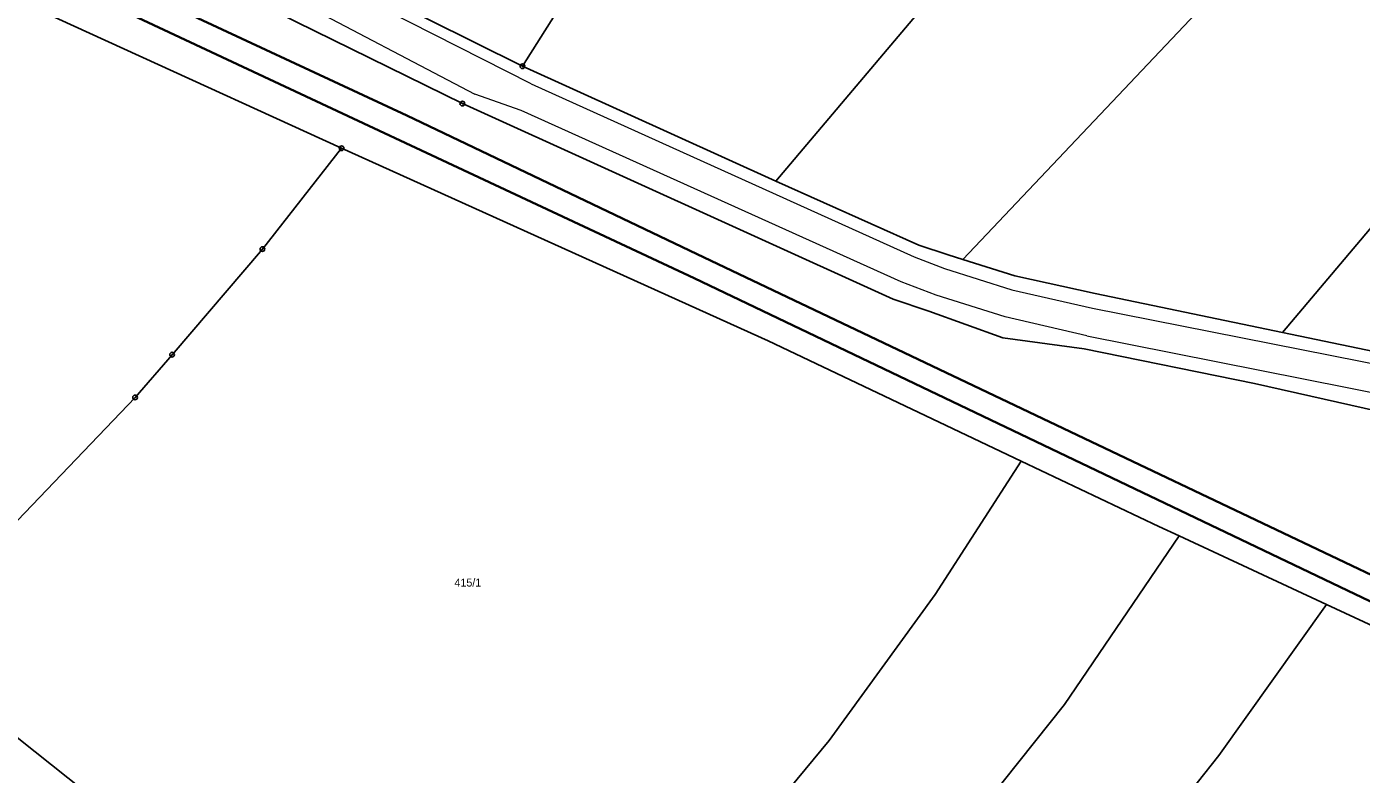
# Model space of a CAD drawing. Extents: x -679733 to -673243, y -1075091 to -1066557.
# Drawn here: x -675343.7 to -675060.1, y -1072678.9 to -1072520 of the extents above; entities that cross this region are included whole.
import ezdxf

# ---------------------------------------------------------------- set-up
doc = ezdxf.new("R2010")
doc.units = 0
doc.header["$LTSCALE"] = 0.68
for name, color, linetype, lineweight in [('1', 7, 'Continuous', 25), ('4', 7, 'Continuous', 13), ('6', 7, 'Continuous', 35), ('8', 7, 'Continuous', 25)]:
    doc.layers.add(name, color=color, linetype=linetype, lineweight=lineweight)
doc.layers.add('2', color=7, linetype='Continuous')

msp = doc.modelspace()

# ---------------------------------------------------------------- linework, layer by layer
at = {"layer": '1'}
for points in [[(-674710.55, -1072103.74), (-674750.03, -1072143.39), (-674797.08, -1072185), (-674905.07, -1072279.28), (-675004.25, -1072367.23), (-675075.99, -1072436.1), (-675149.61, -1072511.48), (-675184.55, -1072552.8)], [(-674957.78, -1072244.37), (-674951.67, -1072251.77), (-674996.15, -1072288.58), (-675077.89, -1072359.84), (-675131, -1072409.21), (-675179.24, -1072455.39), (-675224.47, -1072506.38), (-675238.38, -1072528.41)], [(-674842.25, -1072279.42), (-674967.16, -1072391.91), (-675032.13, -1072452.54), (-675059.78, -1072479.65), (-675144.79, -1072569.47)], [(-675076.89, -1072585), (-675002.18, -1072496.45), (-674936.94, -1072415.62), (-674827.12, -1072295.46)], [(-675432.05, -1072470.56), (-675405.5, -1072485.44), (-675369.37, -1072503.53), (-675276.78, -1072545.83)], [(-675376.04, -1072474.42), (-675361.34, -1072482.14), (-675251.13, -1072536.35), (-675159.57, -1072577.89), (-675152.01, -1072580.49), (-675136.3, -1072586.09), (-675119.02, -1072588.44), (-675082.82, -1072595.85), (-675017.97, -1072610.39)], [(-675144.79, -1072569.47), (-675147.88, -1072568.5), (-675154.16, -1072566.46), (-675184.55, -1072552.8), (-675238.38, -1072528.41), (-675258.46, -1072518.44), (-675294.51, -1072499.65), (-675311.42, -1072490.62)], [(-675276.78, -1072545.83), (-675293.61, -1072567.25), (-675312.81, -1072589.7), (-675320.66, -1072598.8), (-675370.78, -1072651.18)], [(-675276.78, -1072545.83), (-675186.13, -1072586.76), (-675132.39, -1072612.3)], [(-675076.89, -1072585), (-675116.71, -1072576.7), (-675133.78, -1072572.93), (-675144.79, -1072569.47)], [(-674994.78, -1072602.27), (-675014.59, -1072597.98), (-675076.89, -1072585)], [(-675132.39, -1072612.3), (-675150.68, -1072640.66), (-675173.2, -1072671.67), (-675206.83, -1072712.33), (-675245.04, -1072751.25)], [(-675132.39, -1072612.3), (-675103.14, -1072626.2), (-675098.86, -1072628.19), (-675067.52, -1072642.76)], [(-675098.86, -1072628.19), (-675123.19, -1072664.06), (-675155.36, -1072704.43), (-675181.39, -1072734.86), (-675218.38, -1072774.59)], [(-675067.52, -1072642.76), (-675090.44, -1072674.88), (-675122.64, -1072715.56), (-675193.64, -1072796.71)], [(-675067.52, -1072642.76), (-675024.98, -1072662.53), (-675007.05, -1072671.62), (-674985.64, -1072682.46)], [(-675146.4, -1072834.68), (-675161.14, -1072824.46), (-675195.96, -1072799.44), (-675193.64, -1072796.71), (-675218.38, -1072774.59), (-675245.04, -1072751.25), (-675370.78, -1072651.18)]]:
    msp.add_lwpolyline(points, dxfattribs=at)
at = {"layer": '4'}
for p, q in [((-675236.54, -1072532.18), (-675395.88, -1072451.08)), ((-675386.77, -1072461.8), (-675248.46, -1072534.32)), ((-675238.63, -1072537.82), (-675248.46, -1072534.32)), ((-675236.54, -1072532.18), (-675155.15, -1072568.93)), ((-675157.9, -1072574.25), (-675238.63, -1072537.82)), ((-675155.15, -1072568.93), (-675148.68, -1072571.36)), ((-675148.68, -1072571.36), (-675134.37, -1072575.89)), ((-675150.45, -1072577.06), (-675157.9, -1072574.25)), ((-675135.81, -1072581.68), (-675150.45, -1072577.06)), ((-675134.37, -1072575.89), (-675117.22, -1072579.82)), ((-675117.22, -1072579.82), (-674995.77, -1072603.92)), ((-675118.45, -1072585.68), (-675135.81, -1072581.68)), ((-675118.45, -1072585.68), (-674999.51, -1072609.32))]:
    msp.add_line(p, q, dxfattribs=at)
at = {"layer": '6'}
for p, q in [((-675324.84, -1072509.99), (-675262.91, -1072538.86)), ((-675330.45, -1072513.19), (-675201.86, -1072573.42)), ((-675262.91, -1072538.86), (-675199.72, -1072569.07)), ((-675199.72, -1072569.07), (-675105.84, -1072613.76)), ((-675201.86, -1072573.42), (-675037.59, -1072652.05)), ((-675105.84, -1072613.76), (-675035.01, -1072647.43))]:
    msp.add_line(p, q, dxfattribs=at)
at = {"layer": '8'}
for centre, radius in [((-675238.38, -1072528.4099), 0.5), ((-675238.38, -1072528.4099), 0.0303), ((-675251.13, -1072536.3499), 0.5), ((-675251.13, -1072536.3499), 0.0303), ((-675276.78, -1072545.8299), 0.5), ((-675276.78, -1072545.8299), 0.0303), ((-675293.61, -1072567.2499), 0.5), ((-675293.61, -1072567.2499), 0.0303), ((-675312.81, -1072589.6999), 0.5), ((-675312.81, -1072589.6999), 0.0303), ((-675320.66, -1072598.7999), 0.5), ((-675320.66, -1072598.7999), 0.0303)]:
    msp.add_circle(centre, radius, dxfattribs=at)

# ---------------------------------------------------------------- texts
at = {"layer": '2'}
msp.add_text('415/1', height=1.7, dxfattribs=at).set_placement((-675252.8, -1072638.979))

doc.saveas('drawing.dxf')
